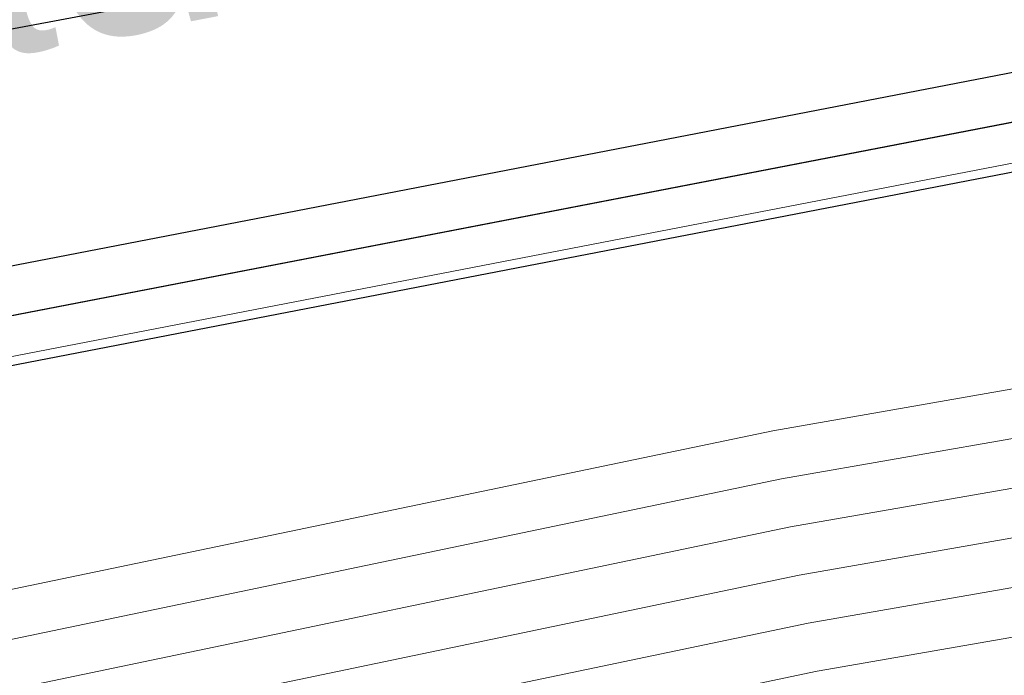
# Model space of a CAD drawing. Header units: metres. Extents: x -502 to 161, y -108 to 174.
# Tile 459 of 656: x -83.18 to -82.178, y -20.295 to -19.627. Entities that reach past the tile are written whole.
import ezdxf

# ---------------------------------------------------------------- set-up
doc = ezdxf.new("R2010")
doc.units = ezdxf.units.M
doc.header["$LTSCALE"] = 0.1
for name, color, linetype in [('BRI31-005.05-5p02-Koordinierung Lageplan 4. BA ZOB West 2022-06-15', 7, 'Continuous'), ('BRI31-005.06-5f07-Koordinierung Lageplan 4. BA ZOB Fernbusbahnh', 7, 'Continuous'), ('BRI32-005.02-5f05-Koordinierung Schemaplan 4 BA ZOB Teilbereich', 7, 'Continuous'), ('BRI32-005.03-5f06-Koordinierung Schemaplan 4 BA ZOB Teilbereich 2 Ost - Bahnhofsallee 2023-01-21', 7, 'Continuous')]:
    doc.layers.add(name, color=color, linetype=linetype)
doc.styles.add('Arial', font='arial.ttf')

msp = doc.modelspace()

# ---------------------------------------------------------------- linework, layer by layer
at = {"layer": 'BRI31-005.05-5p02-Koordinierung Lageplan 4. BA ZOB West 2022-06-15', "color": 250, "linetype": 'Continuous', "lineweight": 25, "true_color": 0x333333, "transparency": 33554687, "flags": 128}
for points in [[(-55.6047, -13.9514), (-59.3367, -14.5814), (-62.1047, -15.0814), (-62.4577, -15.2944), (-63.1527, -15.9034), (-64.1797, -16.4724), (-69.5917, -17.4344), (-75.3377, -18.3744), (-81.6077, -19.3394), (-88.7937, -20.6894), (-93.5617, -21.4194), (-104.4617, -23.5604), (-121.7607, -26.9304), (-126.6947, -27.8404), (-150.3307, -32.3504), (-150.6207, -32.4094), (-157.1177, -33.6764), (-162.8597, -32.7604), (-174.8717, -31.0934), (-176.5837, -30.5694), (-178.2547, -30.1524), (-179.1357, -29.9944)], [(-56.5667, -14.3244), (-56.9487, -14.6244), (-57.8377, -15.3484), (-58.3257, -15.4954), (-59.9937, -15.7044), (-61.6697, -15.9144), (-63.7887, -16.4534), (-69.5837, -17.4834), (-75.3287, -18.4234), (-81.5687, -19.5644), (-84.6457, -20.1594), (-93.6297, -21.6994), (-104.3877, -23.8594), (-121.7187, -27.1554), (-122.6217, -27.3224), (-126.1537, -27.9814), (-137.6357, -30.1594), (-150.2927, -32.5534), (-151.8867, -32.8594), (-157.0417, -33.8394), (-163.2567, -32.9244), (-174.3647, -31.3244), (-178.3997, -30.6854)], [(-56.5467, -14.3734), (-56.9177, -14.6634), (-57.8137, -15.3934), (-58.3107, -15.5434), (-58.9957, -15.6304), (-59.9877, -15.7544), (-61.6607, -15.9634), (-63.7777, -16.5024), (-69.5757, -17.5324), (-75.3197, -18.4724), (-81.5597, -19.6134), (-84.6367, -20.2084), (-93.6207, -21.7484), (-104.3777, -23.9084), (-121.7097, -27.2044), (-122.6127, -27.3714), (-126.1447, -28.0304), (-137.6267, -30.2084), (-150.2837, -32.6024), (-151.8777, -32.9084), (-157.0407, -33.8904), (-163.2637, -32.9734), (-174.3717, -31.3734), (-178.4067, -30.7344)], [(-56.5277, -14.4214), (-56.8867, -14.7024), (-57.7897, -15.4384), (-58.2967, -15.5914), (-58.9897, -15.6804), (-59.9817, -15.8044), (-61.6517, -16.0124), (-63.7667, -16.5514), (-69.5677, -17.5814), (-75.3107, -18.5214), (-81.5507, -19.6624), (-84.6277, -20.2574), (-93.6117, -21.7974), (-104.3677, -23.9574), (-121.7007, -27.2534), (-122.6037, -27.4204), (-126.1357, -28.0794), (-137.6177, -30.2574), (-150.2747, -32.6514), (-151.8687, -32.9574), (-154.1107, -33.3844)]]:
    msp.add_lwpolyline(points, dxfattribs=at)
at = {"layer": 'BRI31-005.05-5p02-Koordinierung Lageplan 4. BA ZOB West 2022-06-15', "color": 35, "linetype": 'Continuous', "lineweight": 13, "true_color": 0x99724c, "transparency": 33554687, "flags": 128}
msp.add_lwpolyline([(-56.5317, -14.4104), (-56.8937, -14.6954), (-57.7937, -15.4294), (-58.2987, -15.5824), (-58.9897, -15.6704), (-59.9837, -15.7944), (-61.6527, -16.0034), (-63.7687, -16.5424), (-69.5707, -17.5724), (-75.3137, -18.5124), (-81.5517, -19.6534), (-84.6287, -20.2484), (-93.6127, -21.7884), (-104.3697, -23.9484)], dxfattribs=at)
at = {"layer": 'BRI31-005.05-5p02-Koordinierung Lageplan 4. BA ZOB West 2022-06-15', "color": 7, "linetype": 'Continuous', "lineweight": 13, "transparency": 33554687, "flags": 128}
for points in [[(-61.4667, -16.5364), (-61.8967, -16.5874), (-64.8047, -17.0724), (-67.0677, -17.3534), (-81.2107, -19.8354), (-82.4137, -20.0454), (-83.9977, -20.3754), (-88.8717, -21.3944), (-93.5607, -22.0544), (-96.7847, -22.7254), (-98.7487, -23.1054), (-104.2927, -24.2564), (-104.8637, -24.3634), (-122.5617, -27.6464), (-126.0927, -28.3114), (-137.5747, -30.4814), (-151.2867, -33.0514), (-152.1117, -33.2054), (-156.9627, -34.1054), (-163.4867, -33.2114), (-174.4007, -31.5814), (-178.4277, -30.8814)], [(-61.4607, -16.5864), (-61.8897, -16.6374), (-64.7977, -17.1214), (-67.0607, -17.4024), (-81.2017, -19.8844), (-82.4047, -20.0944), (-83.9877, -20.4244), (-88.8627, -21.4434), (-93.5517, -22.1034), (-96.7747, -22.7744), (-98.7387, -23.1544), (-104.2827, -24.3054), (-104.8547, -24.4124), (-122.5527, -27.6954), (-126.0837, -28.3604), (-137.5657, -30.5304), (-151.2777, -33.1004), (-152.1027, -33.2544), (-156.9617, -34.1564), (-163.4937, -33.2604), (-174.4077, -31.6304), (-178.4347, -30.9304)], [(-178.4417, -30.9794), (-174.4147, -31.6794), (-163.5007, -33.3094), (-156.9607, -34.2074), (-152.0937, -33.3034), (-151.2687, -33.1494), (-137.5567, -30.5794), (-126.0747, -28.4094), (-122.5437, -27.7444), (-104.8457, -24.4614), (-104.2727, -24.3544), (-98.7287, -23.2034), (-96.7647, -22.8234), (-93.5427, -22.1524), (-88.8537, -21.4924), (-83.9777, -20.4734), (-82.3957, -20.1434), (-81.1927, -19.9334), (-67.0537, -17.4514), (-64.7907, -17.1704), (-61.8827, -16.6874), (-61.4547, -16.6364)], [(-61.4487, -16.6864), (-61.8757, -16.7374), (-64.7837, -17.2194), (-67.0467, -17.5004), (-81.1837, -19.9824), (-82.3867, -20.1924), (-83.9677, -20.5224), (-88.8447, -21.5414), (-93.5337, -22.2014), (-96.7547, -22.8724), (-98.7187, -23.2524), (-104.2627, -24.4034), (-104.8367, -24.5104), (-122.5347, -27.7934), (-126.0657, -28.4584), (-137.5477, -30.6284), (-151.2597, -33.1984), (-152.0847, -33.3524), (-156.9597, -34.2584), (-163.5077, -33.3584), (-174.4217, -31.7284), (-178.4487, -31.0284)], [(-178.4557, -31.0774), (-174.4287, -31.7774), (-163.5147, -33.4074), (-156.9587, -34.3094), (-152.0757, -33.4014), (-151.2507, -33.2474), (-137.5387, -30.6774), (-126.0567, -28.5074), (-122.5257, -27.8424), (-104.8277, -24.5594), (-104.2527, -24.4524), (-98.7087, -23.3014), (-96.7447, -22.9214), (-93.5247, -22.2504), (-88.8357, -21.5904), (-83.9577, -20.5714), (-82.3777, -20.2414), (-81.1747, -20.0314), (-67.0397, -17.5494), (-64.7767, -17.2684), (-61.8687, -16.7874), (-61.4427, -16.7364)], [(-178.4627, -31.1264), (-174.4357, -31.8264), (-163.5217, -33.4564), (-156.9577, -34.3604), (-152.0667, -33.4504), (-151.2417, -33.2964), (-137.5297, -30.7264), (-126.0477, -28.5564), (-122.5167, -27.8914), (-104.8187, -24.6084), (-104.2427, -24.5014), (-98.6987, -23.3504), (-96.7347, -22.9704), (-93.5157, -22.2994), (-88.8267, -21.6394), (-83.9477, -20.6204), (-82.3687, -20.2904), (-81.1657, -20.0804), (-67.0327, -17.5984), (-64.7697, -17.3174), (-61.8617, -16.8374), (-61.4367, -16.7864)]]:
    msp.add_lwpolyline(points, dxfattribs=at)
at = {"layer": 'BRI31-005.06-5f07-Koordinierung Lageplan 4. BA ZOB Fernbusbahnh', "color": 250, "linetype": 'Continuous', "lineweight": 20, "true_color": 0x333333, "transparency": 33554687, "flags": 128}
for points in [[(-55.6047, -13.9514), (-59.3367, -14.5814), (-62.1047, -15.0814), (-62.4577, -15.2944), (-63.1527, -15.9034), (-64.1797, -16.4724), (-69.5917, -17.4344), (-75.3377, -18.3744), (-81.6077, -19.3394), (-88.7937, -20.6894), (-93.5617, -21.4194), (-104.4617, -23.5604), (-121.7607, -26.9304), (-126.6947, -27.8404), (-150.3307, -32.3504), (-150.6207, -32.4094), (-157.1177, -33.6764), (-162.8597, -32.7604), (-174.8717, -31.0934), (-176.5837, -30.5694), (-178.2547, -30.1524), (-179.1357, -29.9944)], [(-56.5667, -14.3244), (-56.9487, -14.6244), (-57.8377, -15.3484), (-58.3257, -15.4954), (-59.9937, -15.7044), (-61.6697, -15.9144), (-63.7887, -16.4534), (-69.5837, -17.4834), (-75.3287, -18.4234), (-81.5687, -19.5644), (-84.6457, -20.1594), (-93.6297, -21.6994), (-104.3877, -23.8594), (-121.7187, -27.1554), (-122.6217, -27.3224), (-126.1537, -27.9814), (-137.6357, -30.1594), (-150.2927, -32.5534), (-151.8867, -32.8594), (-157.0417, -33.8394), (-163.2567, -32.9244), (-174.3647, -31.3244), (-178.3997, -30.6854)], [(-56.5467, -14.3734), (-56.9177, -14.6634), (-57.8137, -15.3934), (-58.3107, -15.5434), (-58.9957, -15.6304), (-59.9877, -15.7544), (-61.6607, -15.9634), (-63.7777, -16.5024), (-69.5757, -17.5324), (-75.3197, -18.4724), (-81.5597, -19.6134), (-84.6367, -20.2084), (-93.6207, -21.7484), (-104.3777, -23.9084), (-121.7097, -27.2044), (-122.6127, -27.3714), (-126.1447, -28.0304), (-137.6267, -30.2084), (-150.2837, -32.6024), (-151.8777, -32.9084), (-157.0407, -33.8904), (-163.2637, -32.9734), (-174.3717, -31.3734), (-178.4067, -30.7344)]]:
    msp.add_lwpolyline(points, dxfattribs=at)
at = {"layer": 'BRI31-005.06-5f07-Koordinierung Lageplan 4. BA ZOB Fernbusbahnh', "color": 7, "linetype": 'Continuous', "lineweight": 9, "transparency": 33554687, "flags": 128}
for points in [[(-61.4667, -16.5364), (-61.8967, -16.5874), (-64.8047, -17.0724), (-67.0677, -17.3534), (-81.2107, -19.8354), (-82.4137, -20.0454), (-83.9977, -20.3754), (-88.8717, -21.3944), (-93.5607, -22.0544), (-96.7847, -22.7254), (-98.7487, -23.1054), (-104.2927, -24.2564), (-104.8637, -24.3634), (-122.5617, -27.6464), (-126.0927, -28.3114), (-137.5747, -30.4814), (-151.2867, -33.0514), (-152.1117, -33.2054), (-156.9627, -34.1054), (-163.4867, -33.2114), (-174.4007, -31.5814), (-178.4277, -30.8814)], [(-61.4607, -16.5864), (-61.8897, -16.6374), (-64.7977, -17.1214), (-67.0607, -17.4024), (-81.2017, -19.8844), (-82.4047, -20.0944), (-83.9877, -20.4244), (-88.8627, -21.4434), (-93.5517, -22.1034), (-96.7747, -22.7744), (-98.7387, -23.1544), (-104.2827, -24.3054), (-104.8547, -24.4124), (-122.5527, -27.6954), (-126.0837, -28.3604), (-137.5657, -30.5304), (-151.2777, -33.1004), (-152.1027, -33.2544), (-156.9617, -34.1564), (-163.4937, -33.2604), (-174.4077, -31.6304), (-178.4347, -30.9304)], [(-178.4417, -30.9794), (-174.4147, -31.6794), (-163.5007, -33.3094), (-156.9607, -34.2074), (-152.0937, -33.3034), (-151.2687, -33.1494), (-137.5567, -30.5794), (-126.0747, -28.4094), (-122.5437, -27.7444), (-104.8457, -24.4614), (-104.2727, -24.3544), (-98.7287, -23.2034), (-96.7647, -22.8234), (-93.5427, -22.1524), (-88.8537, -21.4924), (-83.9777, -20.4734), (-82.3957, -20.1434), (-81.1927, -19.9334), (-67.0537, -17.4514), (-64.7907, -17.1704), (-61.8827, -16.6874), (-61.4547, -16.6364)], [(-61.4487, -16.6864), (-61.8757, -16.7374), (-64.7837, -17.2194), (-67.0467, -17.5004), (-81.1837, -19.9824), (-82.3867, -20.1924), (-83.9677, -20.5224), (-88.8447, -21.5414), (-93.5337, -22.2014), (-96.7547, -22.8724), (-98.7187, -23.2524), (-104.2627, -24.4034), (-104.8367, -24.5104), (-122.5347, -27.7934), (-126.0657, -28.4584), (-137.5477, -30.6284), (-151.2597, -33.1984), (-152.0847, -33.3524), (-156.9597, -34.2584), (-163.5077, -33.3584), (-174.4217, -31.7284), (-178.4487, -31.0284)], [(-178.4557, -31.0774), (-174.4287, -31.7774), (-163.5147, -33.4074), (-156.9587, -34.3094), (-152.0757, -33.4014), (-151.2507, -33.2474), (-137.5387, -30.6774), (-126.0567, -28.5074), (-122.5257, -27.8424), (-104.8277, -24.5594), (-104.2527, -24.4524), (-98.7087, -23.3014), (-96.7447, -22.9214), (-93.5247, -22.2504), (-88.8357, -21.5904), (-83.9577, -20.5714), (-82.3777, -20.2414), (-81.1747, -20.0314), (-67.0397, -17.5494), (-64.7767, -17.2684), (-61.8687, -16.7874), (-61.4427, -16.7364)], [(-178.4627, -31.1264), (-174.4357, -31.8264), (-163.5217, -33.4564), (-156.9577, -34.3604), (-152.0667, -33.4504), (-151.2417, -33.2964), (-137.5297, -30.7264), (-126.0477, -28.5564), (-122.5167, -27.8914), (-104.8187, -24.6084), (-104.2427, -24.5014), (-98.6987, -23.3504), (-96.7347, -22.9704), (-93.5157, -22.2994), (-88.8267, -21.6394), (-83.9477, -20.6204), (-82.3687, -20.2904), (-81.1657, -20.0804), (-67.0327, -17.5984), (-64.7697, -17.3174), (-61.8617, -16.8374), (-61.4367, -16.7864)]]:
    msp.add_lwpolyline(points, dxfattribs=at)
at = {"layer": 'BRI32-005.02-5f05-Koordinierung Schemaplan 4 BA ZOB Teilbereich', "color": 250, "linetype": 'Continuous', "lineweight": 25, "true_color": 0x333333, "transparency": 33554687, "flags": 128}
for points in [[(-55.6047, -13.9514), (-59.3367, -14.5814), (-62.1047, -15.0814), (-62.4577, -15.2944), (-63.1527, -15.9034), (-64.1797, -16.4724), (-69.5917, -17.4344), (-75.3377, -18.3744), (-81.6077, -19.3394), (-88.7937, -20.6894), (-93.5617, -21.4194), (-104.4617, -23.5604), (-121.7607, -26.9304), (-126.6947, -27.8404), (-150.3307, -32.3504), (-150.6207, -32.4094), (-157.1177, -33.6764), (-162.8597, -32.7604), (-174.8717, -31.0934), (-176.5837, -30.5694), (-178.2547, -30.1524), (-179.1357, -29.9944)], [(-56.5667, -14.3244), (-56.9487, -14.6244), (-57.8377, -15.3484), (-58.3257, -15.4954), (-59.9937, -15.7044), (-61.6697, -15.9144), (-63.7887, -16.4534), (-69.5837, -17.4834), (-75.3287, -18.4234), (-81.5687, -19.5644), (-84.6457, -20.1594), (-93.6297, -21.6994), (-104.3877, -23.8594), (-121.7187, -27.1554), (-122.6217, -27.3224), (-126.1537, -27.9814), (-137.6357, -30.1594), (-150.2927, -32.5534), (-151.8867, -32.8594), (-157.0417, -33.8394), (-163.2567, -32.9244), (-174.3647, -31.3244), (-178.3997, -30.6854)], [(-56.5467, -14.3734), (-56.9177, -14.6634), (-57.8137, -15.3934), (-58.3107, -15.5434), (-58.9957, -15.6304), (-59.9877, -15.7544), (-61.6607, -15.9634), (-63.7777, -16.5024), (-69.5757, -17.5324), (-75.3197, -18.4724), (-81.5597, -19.6134), (-84.6367, -20.2084), (-93.6207, -21.7484), (-104.3777, -23.9084), (-121.7097, -27.2044), (-122.6127, -27.3714), (-126.1447, -28.0304), (-137.6267, -30.2084), (-150.2837, -32.6024), (-151.8777, -32.9084), (-157.0407, -33.8904), (-163.2637, -32.9734), (-174.3717, -31.3734), (-178.4067, -30.7344)], [(-56.5277, -14.4214), (-56.8867, -14.7024), (-57.7897, -15.4384), (-58.2967, -15.5914), (-58.9897, -15.6804), (-59.9817, -15.8044), (-61.6517, -16.0124), (-63.7667, -16.5514), (-69.5677, -17.5814), (-75.3107, -18.5214), (-81.5507, -19.6624), (-84.6277, -20.2574), (-93.6117, -21.7974), (-104.3677, -23.9574), (-121.7007, -27.2534), (-122.6037, -27.4204), (-126.1357, -28.0794), (-137.6177, -30.2574), (-150.2747, -32.6514), (-151.8687, -32.9574), (-154.1107, -33.3844)]]:
    msp.add_lwpolyline(points, dxfattribs=at)
at = {"layer": 'BRI32-005.02-5f05-Koordinierung Schemaplan 4 BA ZOB Teilbereich', "color": 35, "linetype": 'Continuous', "lineweight": 13, "true_color": 0x99724c, "transparency": 33554687, "flags": 128}
msp.add_lwpolyline([(-56.5317, -14.4104), (-56.8937, -14.6954), (-57.7937, -15.4294), (-58.2987, -15.5824), (-58.9897, -15.6704), (-59.9837, -15.7944), (-61.6527, -16.0034), (-63.7687, -16.5424), (-69.5707, -17.5724), (-75.3137, -18.5124), (-81.5517, -19.6534), (-84.6287, -20.2484), (-93.6127, -21.7884), (-104.3697, -23.9484)], dxfattribs=at)
at = {"layer": 'BRI32-005.03-5f06-Koordinierung Schemaplan 4 BA ZOB Teilbereich 2 Ost - Bahnhofsallee 2023-01-21', "color": 250, "linetype": 'Continuous', "lineweight": 20, "true_color": 0x333333, "transparency": 33554687, "flags": 128}
for points in [[(-55.6047, -13.9514), (-59.3367, -14.5814), (-62.1047, -15.0814), (-62.4577, -15.2944), (-63.1527, -15.9034), (-64.1797, -16.4724), (-69.5917, -17.4344), (-75.3377, -18.3744), (-81.6077, -19.3394), (-88.7937, -20.6894), (-93.5617, -21.4194), (-104.4617, -23.5604), (-121.7607, -26.9304), (-126.6947, -27.8404), (-150.3307, -32.3504), (-150.6207, -32.4094), (-157.1177, -33.6764), (-162.8597, -32.7604), (-174.8717, -31.0934), (-176.5837, -30.5694), (-178.2547, -30.1524), (-179.1357, -29.9944)], [(-56.5667, -14.3244), (-56.9487, -14.6244), (-57.8377, -15.3484), (-58.3257, -15.4954), (-59.9937, -15.7044), (-61.6697, -15.9144), (-63.7887, -16.4534), (-69.5837, -17.4834), (-75.3287, -18.4234), (-81.5687, -19.5644), (-84.6457, -20.1594), (-93.6297, -21.6994), (-104.3877, -23.8594), (-121.7187, -27.1554), (-122.6217, -27.3224), (-126.1537, -27.9814), (-137.6357, -30.1594), (-150.2927, -32.5534), (-151.8867, -32.8594), (-157.0417, -33.8394), (-163.2567, -32.9244), (-174.3647, -31.3244), (-178.3997, -30.6854)], [(-56.5467, -14.3734), (-56.9177, -14.6634), (-57.8137, -15.3934), (-58.3107, -15.5434), (-58.9957, -15.6304), (-59.9877, -15.7544), (-61.6607, -15.9634), (-63.7777, -16.5024), (-69.5757, -17.5324), (-75.3197, -18.4724), (-81.5597, -19.6134), (-84.6367, -20.2084), (-93.6207, -21.7484), (-104.3777, -23.9084), (-121.7097, -27.2044), (-122.6127, -27.3714), (-126.1447, -28.0304), (-137.6267, -30.2084), (-150.2837, -32.6024), (-151.8777, -32.9084), (-157.0407, -33.8904), (-163.2637, -32.9734), (-174.3717, -31.3734), (-178.4067, -30.7344)], [(-56.5277, -14.4214), (-56.8867, -14.7024), (-57.7897, -15.4384), (-58.2967, -15.5914), (-58.9897, -15.6804), (-59.9817, -15.8044), (-61.6517, -16.0124), (-63.7667, -16.5514), (-69.5677, -17.5814), (-75.3107, -18.5214), (-81.5507, -19.6624), (-84.6277, -20.2574), (-93.6117, -21.7974), (-104.3677, -23.9574), (-121.7007, -27.2534), (-122.6037, -27.4204), (-126.1357, -28.0794), (-137.6177, -30.2574), (-150.2747, -32.6514), (-151.8687, -32.9574), (-154.1107, -33.3844)]]:
    msp.add_lwpolyline(points, dxfattribs=at)
at = {"layer": 'BRI32-005.03-5f06-Koordinierung Schemaplan 4 BA ZOB Teilbereich 2 Ost - Bahnhofsallee 2023-01-21', "color": 35, "linetype": 'Continuous', "lineweight": 9, "true_color": 0x99724c, "transparency": 33554687, "flags": 128}
msp.add_lwpolyline([(-56.5317, -14.4104), (-56.8937, -14.6954), (-57.7937, -15.4294), (-58.2987, -15.5824), (-58.9897, -15.6704), (-59.9837, -15.7944), (-61.6527, -16.0034), (-63.7687, -16.5424), (-69.5707, -17.5724), (-75.3137, -18.5124), (-81.5517, -19.6534), (-84.6287, -20.2484), (-93.6127, -21.7884), (-104.3697, -23.9484)], dxfattribs=at)
at = {"layer": 'BRI32-005.03-5f06-Koordinierung Schemaplan 4 BA ZOB Teilbereich 2 Ost - Bahnhofsallee 2023-01-21', "color": 7, "linetype": 'Continuous', "lineweight": 9, "transparency": 33554687, "flags": 128}
for points in [[(-61.4667, -16.5364), (-61.8967, -16.5874), (-64.8047, -17.0724), (-67.0677, -17.3534), (-81.2107, -19.8354), (-82.4137, -20.0454), (-83.9977, -20.3754), (-88.8717, -21.3944), (-93.5607, -22.0544), (-96.7847, -22.7254), (-98.7487, -23.1054), (-104.2927, -24.2564), (-104.8637, -24.3634), (-122.5617, -27.6464), (-126.0927, -28.3114), (-137.5747, -30.4814), (-151.2867, -33.0514), (-152.1117, -33.2054), (-156.9627, -34.1054), (-163.4867, -33.2114), (-174.4007, -31.5814), (-178.4277, -30.8814)], [(-61.4607, -16.5864), (-61.8897, -16.6374), (-64.7977, -17.1214), (-67.0607, -17.4024), (-81.2017, -19.8844), (-82.4047, -20.0944), (-83.9877, -20.4244), (-88.8627, -21.4434), (-93.5517, -22.1034), (-96.7747, -22.7744), (-98.7387, -23.1544), (-104.2827, -24.3054), (-104.8547, -24.4124), (-122.5527, -27.6954), (-126.0837, -28.3604), (-137.5657, -30.5304), (-151.2777, -33.1004), (-152.1027, -33.2544), (-156.9617, -34.1564), (-163.4937, -33.2604), (-174.4077, -31.6304), (-178.4347, -30.9304)], [(-178.4417, -30.9794), (-174.4147, -31.6794), (-163.5007, -33.3094), (-156.9607, -34.2074), (-152.0937, -33.3034), (-151.2687, -33.1494), (-137.5567, -30.5794), (-126.0747, -28.4094), (-122.5437, -27.7444), (-104.8457, -24.4614), (-104.2727, -24.3544), (-98.7287, -23.2034), (-96.7647, -22.8234), (-93.5427, -22.1524), (-88.8537, -21.4924), (-83.9777, -20.4734), (-82.3957, -20.1434), (-81.1927, -19.9334), (-67.0537, -17.4514), (-64.7907, -17.1704), (-61.8827, -16.6874), (-61.4547, -16.6364)], [(-61.4487, -16.6864), (-61.8757, -16.7374), (-64.7837, -17.2194), (-67.0467, -17.5004), (-81.1837, -19.9824), (-82.3867, -20.1924), (-83.9677, -20.5224), (-88.8447, -21.5414), (-93.5337, -22.2014), (-96.7547, -22.8724), (-98.7187, -23.2524), (-104.2627, -24.4034), (-104.8367, -24.5104), (-122.5347, -27.7934), (-126.0657, -28.4584), (-137.5477, -30.6284), (-151.2597, -33.1984), (-152.0847, -33.3524), (-156.9597, -34.2584), (-163.5077, -33.3584), (-174.4217, -31.7284), (-178.4487, -31.0284)], [(-178.4557, -31.0774), (-174.4287, -31.7774), (-163.5147, -33.4074), (-156.9587, -34.3094), (-152.0757, -33.4014), (-151.2507, -33.2474), (-137.5387, -30.6774), (-126.0567, -28.5074), (-122.5257, -27.8424), (-104.8277, -24.5594), (-104.2527, -24.4524), (-98.7087, -23.3014), (-96.7447, -22.9214), (-93.5247, -22.2504), (-88.8357, -21.5904), (-83.9577, -20.5714), (-82.3777, -20.2414), (-81.1747, -20.0314), (-67.0397, -17.5494), (-64.7767, -17.2684), (-61.8687, -16.7874), (-61.4427, -16.7364)], [(-178.4627, -31.1264), (-174.4357, -31.8264), (-163.5217, -33.4564), (-156.9577, -34.3604), (-152.0667, -33.4504), (-151.2417, -33.2964), (-137.5297, -30.7264), (-126.0477, -28.5564), (-122.5167, -27.8914), (-104.8187, -24.6084), (-104.2427, -24.5014), (-98.6987, -23.3504), (-96.7347, -22.9704), (-93.5157, -22.2994), (-88.8267, -21.6394), (-83.9477, -20.6204), (-82.3687, -20.2904), (-81.1657, -20.0804), (-67.0327, -17.5984), (-64.7697, -17.3174), (-61.8617, -16.8374), (-61.4367, -16.7864)]]:
    msp.add_lwpolyline(points, dxfattribs=at)

# ---------------------------------------------------------------- texts
at = {"layer": 'BRI32-005.03-5f06-Koordinierung Schemaplan 4 BA ZOB Teilbereich 2 Ost - Bahnhofsallee 2023-01-21', "color": 34, "true_color": 0x994c00, "transparency": 33554687, "insert": (-89.5358, -20.6346), "char_height": 0.24, "attachment_point": 1, "rotation": 10.8412, "line_spacing_factor": 0.25, "style": 'Arial'}
msp.add_mtext('Bestand da 110 TüNet   K-Schacht - Fahrrad-TG ohne Funkt.', dxfattribs=at)

doc.saveas('drawing.dxf')
